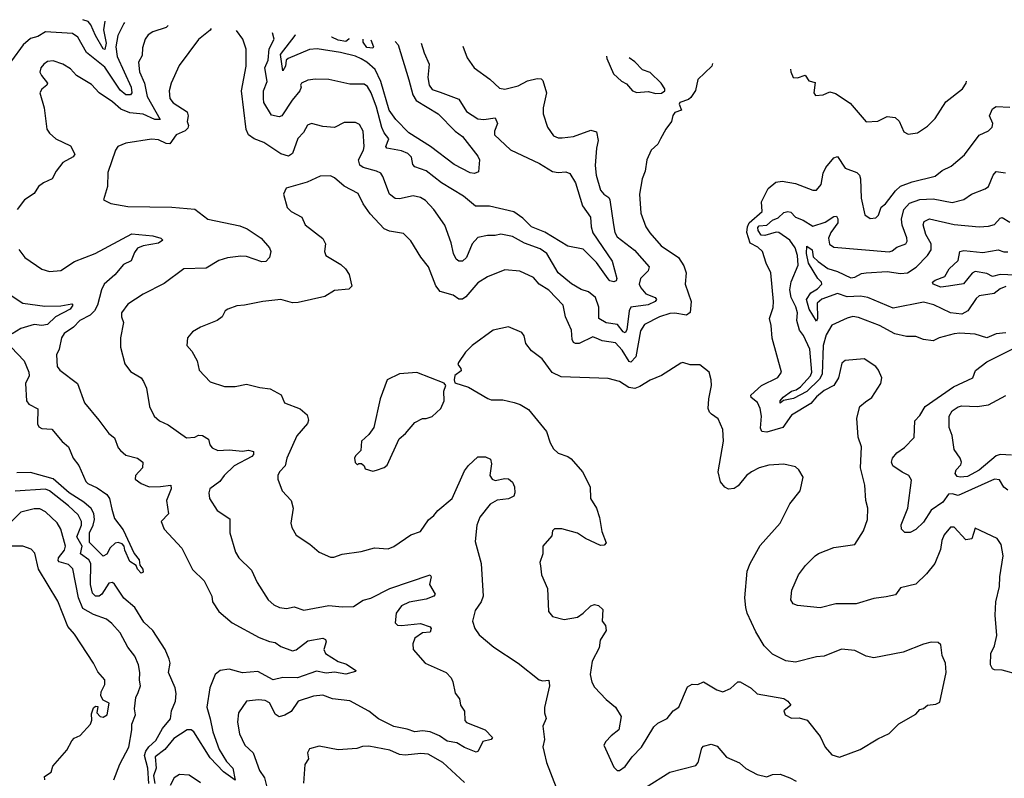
# Model space of a CAD drawing. Extents: x 1245515 to 1420776, y 606314 to 671314.
# Tile 376 of 385: x 1394369 to 1399517, y 657132 to 661097. Entities that reach past the tile are written whole.
import ezdxf

# ---------------------------------------------------------------- set-up
doc = ezdxf.new("R2010")
doc.units = 0

msp = doc.modelspace()

# ---------------------------------------------------------------- linework, layer by layer
at = {"layer": '0CON10XD'}
for points in [[(1394813.6, 661089.2), (1394807.4, 661045), (1394820.7, 660975), (1394815, 660940.8), (1394805, 660945.5), (1394764.8, 661015), (1394741.1, 661071.1), (1394726.9, 661086.9), (1394699.5, 661097.2)], [(1394916.9, 661082), (1394913.1, 661076.9), (1394881.9, 661015), (1394872.1, 660955), (1394878.7, 660905), (1394952.2, 660745), (1394956.2, 660715), (1394948.9, 660705), (1394925, 660704.1), (1394895, 660728.3), (1394815, 660849.2), (1394718.2, 660925), (1394673.9, 661005), (1394645, 661024.7), (1394505, 661033.1), (1394465, 661010), (1394425, 660999.5), (1394387.9, 660965), (1394327, 660883)], [(1395145.4, 661066.1), (1395135, 661055.6), (1395065, 661033.1), (1395041.1, 661018.9), (1395025.6, 660995), (1395010.6, 660949.4), (1395009.1, 660910.9), (1394990.6, 660875), (1394996.1, 660825), (1395022.1, 660765), (1395035.6, 660695), (1395103.3, 660575), (1395075, 660574.7), (1395015, 660603.4), (1394945, 660611.2), (1394898.8, 660628.8), (1394855, 660667.9), (1394784.4, 660715), (1394745, 660758.5), (1394667.1, 660805), (1394635, 660839.5), (1394595, 660865.6), (1394545, 660882.9), (1394515, 660878.1), (1394495, 660865.6), (1394479.6, 660845), (1394475, 660823.3), (1394482.5, 660805), (1394514.4, 660765), (1394511.9, 660755), (1394485, 660733.5), (1394475.4, 660715), (1394497, 660637), (1394510.8, 660525), (1394525, 660503.8), (1394557.8, 660475), (1394635, 660437.1), (1394656.9, 660395), (1394649, 660381), (1394595, 660350.5), (1394560.5, 660305), (1394539.4, 660265), (1394494.5, 660245), (1394467.3, 660225), (1394445, 660189.2), (1394393.8, 660155), (1394355.6, 660104.4)], [(1395369.5, 661050.5), (1395365, 661043.1), (1395305, 660992.9), (1395203, 660857), (1395160.5, 660765), (1395150, 660725), (1395153.6, 660685), (1395172.4, 660662.4), (1395245.6, 660615), (1395250.5, 660595), (1395244.4, 660565), (1395251.4, 660545), (1395249.1, 660530.9), (1395233.7, 660516.3), (1395187.7, 660495), (1395155, 660448.2), (1395135, 660450), (1395095, 660468.8), (1395057.6, 660472.4), (1394925, 660451.9), (1394882, 660435), (1394870, 660415), (1394830.9, 660299.1), (1394828.6, 660225), (1394807.5, 660155), (1394846.4, 660136.4), (1394935, 660120), (1395165, 660118.2), (1395285, 660106.9), (1395353.8, 660055), (1395520.5, 660020.5), (1395558.8, 660005), (1395631.2, 659955), (1395675, 659905.6), (1395682.5, 659885), (1395675.5, 659855), (1395656.7, 659833.3), (1395635, 659832.3), (1395555, 659859.6), (1395525, 659862.1), (1395455, 659852.3), (1395411, 659839), (1395345, 659798.2), (1395227.5, 659795), (1395125, 659718.6), (1395015, 659663.3), (1394935, 659610), (1394901.4, 659565), (1394900.8, 659545), (1394912, 659515), (1394895.7, 659435), (1394895.7, 659385), (1394918.3, 659298.3), (1394947.8, 659257.8), (1395003.8, 659225), (1395017, 659207), (1395031.7, 659171.7), (1395048.6, 659075), (1395072, 659025), (1395100, 659000), (1395145, 658980), (1395241.5, 658911.5), (1395285, 658915.6), (1395305, 658926.5), (1395325, 658924.2), (1395356.7, 658905), (1395364, 658875), (1395375, 658858.8), (1395405, 658846), (1395465, 658849.1), (1395535, 658842.5), (1395565, 658847.5), (1395590.9, 658840.9), (1395592.1, 658825), (1395582.5, 658815), (1395491.1, 658765), (1395438.5, 658715), (1395415, 658683.1), (1395364.2, 658645), (1395358.6, 658625), (1395361.4, 658595), (1395402.4, 658532.4), (1395468.3, 658488.3), (1395468.8, 658415), (1395497.5, 658315), (1395514.5, 658284.5), (1395580.5, 658220.5), (1395610.8, 658155), (1395668, 658065), (1395698.3, 658038.3), (1395727.5, 658025), (1395765, 658020), (1395805, 658028), (1395855, 658011.3), (1395882.9, 658017.1), (1395985, 658035.3), (1396055, 658027.9), (1396115, 658030.9), (1396165, 658062.7), (1396205, 658073.5), (1396305, 658123.8), (1396515.8, 658195.8), (1396521.2, 658185), (1396512, 658145), (1396541.2, 658095), (1396534, 658085), (1396495, 658068.8), (1396405, 658053.4), (1396365, 658034.6), (1396337.1, 657995), (1396331.9, 657945), (1396345, 657933.5), (1396365, 657930.4), (1396465, 657941.5), (1396515, 657923.3), (1396521.2, 657915), (1396515, 657896.7), (1396475, 657892.3), (1396435.8, 657864.2), (1396423.8, 657835), (1396425.7, 657805), (1396488.6, 657735), (1396598.8, 657685), (1396625, 657656.7), (1396633.9, 657636.1), (1396646.7, 657576.7), (1396668.3, 657548.3), (1396673.8, 657515), (1396694.1, 657484.1), (1396696.2, 657435), (1396705, 657424.4), (1396802.5, 657385), (1396841.2, 657345), (1396834.1, 657335.9), (1396791.2, 657325), (1396765.8, 657275), (1396755, 657268.6), (1396695, 657293.7), (1396655, 657318.4), (1396605, 657325.9), (1396563.5, 657355), (1396515, 657375.3), (1396475, 657380), (1396435, 657375.6), (1396395, 657390), (1396325, 657403.5), (1396245, 657443.5), (1396195, 657482.5), (1396095, 657537.5), (1396005, 657546.9), (1395955, 657566.2), (1395905, 657561.5), (1395825.6, 657535), (1395788.8, 657481.2), (1395755, 657462.2), (1395725, 657453.9), (1395705, 657467.8), (1395685, 657508.1), (1395675, 657527.5), (1395651.8, 657538.2), (1395617.9, 657542.1), (1395554.4, 657535.6), (1395513.3, 657475), (1395507.5, 657425), (1395518.6, 657365), (1395547.1, 657305), (1395590, 657265), (1395622.4, 657172.4), (1395649.6, 657135), (1395666, 657065)], [(1396686.2, 660958.7), (1396707.9, 660897.9), (1396745.5, 660845.5), (1396826.4, 660786.4), (1396878.6, 660738.6), (1396905, 660733.5), (1396975, 660751.8), (1397025, 660776.9), (1397075, 660790.5), (1397095, 660787.8), (1397105, 660780), (1397123.3, 660715), (1397105.7, 660635.7), (1397105.7, 660605.7), (1397128.8, 660535), (1397160.9, 660490.9), (1397185, 660480), (1397205, 660479.4), (1397265, 660487.1), (1397355, 660520), (1397385, 660511.2), (1397394.4, 660465), (1397384.5, 660425), (1397377.8, 660335), (1397382.9, 660285), (1397405, 660206.7), (1397423.6, 660185), (1397448.6, 660168.6), (1397455, 660156), (1397473, 660025), (1397480.3, 659985), (1397492.4, 659962.4), (1397582.8, 659892.8), (1397659.5, 659805), (1397655, 659784.3), (1397614.6, 659745.4), (1397607.7, 659715), (1397616.7, 659695), (1397643.4, 659665), (1397691.1, 659645), (1397698.1, 659635), (1397691.6, 659625), (1397655, 659606.7), (1397565, 659594.7), (1397555, 659575.7), (1397543.3, 659476.7), (1397535, 659461.2), (1397523.9, 659465), (1397495, 659504.1), (1397435, 659512.9), (1397397.3, 659535), (1397397.6, 659595), (1397380.5, 659645), (1397342.5, 659675), (1397305, 659686.9), (1397255, 659717.3), (1397184.7, 659775), (1397125, 659875.9), (1397089.7, 659899.7), (1397008.4, 659928.4), (1396945.8, 659964.2), (1396885, 659975.5), (1396855, 659968.9), (1396815, 659970), (1396765, 659958.6), (1396734.7, 659925), (1396705, 659854.4), (1396685, 659835.6), (1396665, 659835.6), (1396651.9, 659845), (1396637.1, 659875), (1396625, 659931.2), (1396592.8, 660022.8), (1396535, 660104.4), (1396491.7, 660151.7), (1396465, 660168.2), (1396426.1, 660176.1), (1396355, 660161.1), (1396332.8, 660162.8), (1396303.5, 660185), (1396268.5, 660278.5), (1396256.7, 660295), (1396235, 660306.2), (1396165, 660323.9), (1396147.2, 660337.2), (1396140.5, 660365), (1396167.1, 660415), (1396170, 660435), (1396165.8, 660515), (1396145, 660549.1), (1396125, 660560), (1396065, 660559.2), (1396015, 660533), (1395955, 660539), (1395895, 660555.2), (1395873.6, 660546.4), (1395852.7, 660507.3), (1395823.7, 660476.3), (1395795, 660398.1), (1395775, 660383.3), (1395735, 660396.9), (1395645, 660454.7), (1395595, 660474.7), (1395564.7, 660495), (1395552.5, 660522.5), (1395528.7, 660725), (1395552.7, 660855), (1395552.8, 660942.8), (1395536.2, 660995), (1395502.8, 661041.2)], [(1396468.9, 660973.8), (1396483.7, 660923.7), (1396510.4, 660865), (1396502.5, 660795), (1396509.3, 660755), (1396525, 660733.2), (1396568, 660718), (1396665, 660681.8), (1396705, 660617.7), (1396765, 660578.6), (1396795, 660575.7), (1396855, 660583.9), (1396867, 660555), (1396851.3, 660515), (1396851.8, 660495), (1396935, 660416.9), (1397086, 660346), (1397155, 660304.1), (1397185, 660298.5), (1397225, 660302.2), (1397245, 660294.2), (1397275.6, 660244.4), (1397310.8, 660125), (1397352.9, 660065), (1397356.2, 660015), (1397365, 659982.9), (1397465.9, 659835), (1397491.8, 659745), (1397487.5, 659732.5), (1397475, 659727.8), (1397455, 659732.7), (1397445, 659742.5), (1397385, 659827.4), (1397315, 659898.2), (1397235, 659913.3), (1397115, 659987.1), (1397044.7, 660014.7), (1396999.6, 660059.6), (1396952.8, 660092.8), (1396825, 660123.2), (1396752.1, 660122.1), (1396690, 660175), (1396575, 660245.3), (1396495, 660307.3), (1396435, 660327.5), (1396425, 660341.2), (1396418.1, 660378.1), (1396398.3, 660398.3), (1396365, 660411.4), (1396288.6, 660425), (1396284.1, 660435), (1396299.3, 660475), (1396275.2, 660505.2), (1396263.4, 660533.4), (1396235, 660639.4), (1396207.5, 660715), (1396187.3, 660747.3), (1396170.3, 660760.3), (1396095, 660760.8), (1395984.7, 660784.7), (1395915, 660786.9), (1395875, 660780.9), (1395843.3, 660765), (1395836.7, 660755), (1395841.2, 660745), (1395834.3, 660725), (1395793, 660677), (1395740, 660595), (1395725, 660589.2), (1395685, 660597.5), (1395646.5, 660665), (1395643.3, 660685), (1395644.2, 660725), (1395662.4, 660775), (1395651.6, 660845), (1395669, 660885), (1395673.8, 660945), (1395700, 660995), (1395691.7, 661028)], [(1396331.8, 660983.4), (1396348.1, 660965), (1396403.6, 660783.6), (1396424.4, 660705), (1396442.4, 660675), (1396557.5, 660605), (1396645.3, 660515.3), (1396685, 660487.5), (1396765, 660383.8), (1396773.3, 660365), (1396767.5, 660302.5), (1396746.6, 660293.5), (1396725, 660296), (1396640.2, 660340.2), (1396516.9, 660435), (1396403.8, 660505), (1396336, 660576), (1396301.2, 660625), (1396258, 660775), (1396227.4, 660837.4), (1396185, 660875.7), (1396155, 660892.6), (1396125, 660906.1), (1396045.7, 660925.7), (1395925, 660945.3), (1395885, 660940.9), (1395772.7, 660895), (1395763.3, 660885), (1395759.1, 660855), (1395745, 660830), (1395733.7, 660915), (1395810.2, 661015), (1395811.1, 661019.7)], [(1396089, 661000.3), (1396090.3, 660995), (1396075, 660984), (1396035, 660989.6), (1396000.6, 661005), (1395999.1, 661006.6)], [(1396204.5, 660992.3), (1396218.5, 660955), (1396215, 660948.6), (1396185, 660952.7), (1396165, 660979.4), (1396165, 660995)], [(1397436.5, 660906.4), (1397438.8, 660895), (1397473.3, 660815), (1397515, 660776.7), (1397541.2, 660761.2), (1397573.3, 660725), (1397595, 660716.7), (1397655, 660721.2), (1397695, 660710.8), (1397725, 660713.8), (1397742.5, 660725), (1397742.5, 660735), (1397723.3, 660765), (1397665, 660821.2), (1397625, 660836), (1397585, 660876.2), (1397555.3, 660898.1)], [(1397991.7, 660867.7), (1397987.5, 660855), (1397914.2, 660785), (1397902.1, 660727.9), (1397878.9, 660691.1), (1397865, 660680), (1397820, 660665), (1397817.5, 660655), (1397830, 660625), (1397795, 660612.5), (1397784.2, 660595.8), (1397776.7, 660565), (1397746.7, 660525), (1397720, 660475), (1397705, 660446.2), (1397670, 660415), (1397648, 660365), (1397640, 660305), (1397622.9, 660265), (1397610.5, 660185), (1397616.4, 660086.4), (1397643.1, 660015), (1397662.9, 659982.9), (1397723.3, 659915), (1397813.5, 659855), (1397841.2, 659811.2), (1397853.6, 659775), (1397848.1, 659715), (1397879.2, 659625), (1397873.8, 659566.2), (1397855, 659552.7), (1397795, 659563.8), (1397768, 659562), (1397715, 659544.5), (1397635, 659504.4), (1397615, 659471.2), (1397590, 659335), (1397565, 659307.7), (1397555, 659310.9), (1397519.9, 659369.9), (1397485, 659407.8), (1397415, 659418.9), (1397395, 659428.1), (1397365, 659439.2), (1397295, 659405.3), (1397275, 659404.5), (1397265, 659410.6), (1397258.2, 659425), (1397253.3, 659475), (1397223.3, 659545), (1397211.2, 659605), (1397135, 659684), (1397085.4, 659715.4), (1397055, 659749.4), (1396983.6, 659783.6), (1396905, 659789.6), (1396815, 659752.9), (1396765, 659721.5), (1396702, 659648), (1396685, 659637.2), (1396665, 659636.2), (1396635, 659658.1), (1396566.8, 659676.8), (1396545, 659706.2), (1396506.5, 659805), (1396466.6, 659856.6), (1396415, 659940.8), (1396375, 659979.5), (1396302.4, 659992.4), (1396275, 660004.5), (1396202.2, 660082.2), (1396164.5, 660135), (1396139.3, 660189.3), (1396065, 660226.9), (1396015, 660270.8), (1395995, 660280.8), (1395940.9, 660279.1), (1395872.4, 660247.6), (1395762.7, 660217.3), (1395748.8, 660185), (1395768, 660115), (1395788, 660095), (1395844, 660065), (1395861.2, 660025), (1395954.3, 659954.3), (1395968, 659925), (1395963.1, 659885), (1395969.2, 659865), (1396047.7, 659817.7), (1396073.1, 659795), (1396091.5, 659765), (1396105.8, 659705), (1396090.6, 659689.4), (1396015, 659681.1), (1395965, 659650.4), (1395825, 659618.9), (1395795, 659617.1), (1395735, 659634.3), (1395640, 659625), (1395545, 659604.4), (1395505, 659602.5), (1395457.5, 659585), (1395443.3, 659575), (1395427.5, 659545), (1395402.5, 659525), (1395315, 659490), (1395272.5, 659465), (1395246.7, 659435), (1395244, 659395), (1395270, 659365), (1395296.9, 659315), (1395307.5, 659265), (1395365, 659204), (1395439.3, 659179.3), (1395495, 659180), (1395555, 659192), (1395625, 659174.3), (1395678.3, 659168.3), (1395737, 659137), (1395754.2, 659094.2), (1395835, 659062.9), (1395871.7, 659031.7), (1395879.4, 659005), (1395873.6, 658986.4), (1395818, 658922), (1395765.8, 658805), (1395757.1, 658765), (1395727.1, 658735), (1395718.1, 658715), (1395718.6, 658695), (1395740.8, 658635), (1395789.2, 658585), (1395798.6, 658545), (1395787.1, 658465), (1395792.4, 658442.4), (1395815, 658403.3), (1395885.8, 658355.8), (1395935, 658314), (1395995, 658288.8), (1396011.7, 658288.3), (1396055, 658303.8), (1396155, 658317.1), (1396225, 658337.1), (1396295, 658332.5), (1396325.5, 658344.5), (1396415, 658404.2), (1396465, 658422.5), (1396506.7, 658483.3), (1396534.7, 658505.3), (1396555, 658532.5), (1396630, 658595), (1396695, 658738.6), (1396715, 658766.9), (1396765, 658812), (1396805, 658812.5), (1396830.5, 658800.5), (1396835.8, 658775.8), (1396827.5, 658715), (1396839.2, 658695), (1396855, 658688.5), (1396905, 658700), (1396925, 658696.9), (1396945, 658680), (1396955.5, 658655), (1396958.5, 658625), (1396953.5, 658606.5), (1396925, 658592.3), (1396864.7, 658585.3), (1396829.4, 658565), (1396775, 658496.9), (1396758.5, 658455), (1396750.9, 658370.9), (1396781.5, 658255), (1396791.9, 658085), (1396782.2, 658055), (1396750.9, 658009.1), (1396736.1, 657953.9), (1396748.2, 657915), (1396771.4, 657881.4), (1396847.8, 657817.8), (1396975, 657733.8), (1397085, 657646.7), (1397105, 657641.4), (1397135.6, 657645.6), (1397138.5, 657615), (1397112.7, 657502.7), (1397112.5, 657475), (1397121.2, 657445), (1397104.1, 657404.1), (1397112.5, 657335), (1397103.9, 657296.1), (1397112, 657268), (1397122.8, 657215), (1397173.6, 657085)], [(1398398.6, 660839.3), (1398400, 660825), (1398412.5, 660795), (1398435, 660793.3), (1398475, 660807.5), (1398495, 660777.5), (1398528.3, 660768.3), (1398521.2, 660715), (1398530.5, 660700.5), (1398570, 660705), (1398605, 660720), (1398635, 660711.2), (1398711.2, 660661.2), (1398795, 660563.8), (1398855, 660566.7), (1398905, 660591.2), (1398945.7, 660585.7), (1398967, 660567), (1398991.9, 660511.9), (1399015, 660498.8), (1399062.5, 660505), (1399115, 660540), (1399155, 660580), (1399211.8, 660668.2), (1399298.6, 660735), (1399316.7, 660765), (1399318.5, 660775.2)], [(1399595, 657673), (1399505, 657697.1), (1399465, 657700), (1399454.3, 657705), (1399444.4, 657725), (1399446.1, 657783.9), (1399465.4, 657825), (1399478.3, 657878.3), (1399469.6, 657985), (1399473.1, 658055), (1399491.5, 658135), (1399492.9, 658185), (1399510.6, 658295), (1399500.8, 658355), (1399480, 658385), (1399365, 658440), (1399346.7, 658383.3), (1399315, 658378.8), (1399255, 658444.6), (1399235, 658445.5), (1399202.1, 658405), (1399189.4, 658375), (1399182.5, 658327.5), (1399154.2, 658255), (1399109.8, 658200.2), (1399055, 658147.5), (1398975, 658128), (1398948.1, 658091.9), (1398899.5, 658080.5), (1398835, 658071.8), (1398742.5, 658045), (1398636.4, 658043.6), (1398555, 658023.8), (1398435, 658035.6), (1398412.5, 658045), (1398401.1, 658065), (1398405.6, 658115), (1398441.1, 658195), (1398477.1, 658245), (1398527.8, 658295), (1398545, 658307.7), (1398625, 658338.2), (1398735.3, 658354.7), (1398781.4, 658425), (1398802, 658485), (1398803.8, 658545), (1398792.2, 658585), (1398787.1, 658665), (1398765.3, 658755), (1398769.5, 658865), (1398752.5, 658915), (1398746.7, 659015), (1398761.5, 659075), (1398790.4, 659099.6), (1398825, 659122), (1398870.8, 659195), (1398875.7, 659225), (1398860, 659265), (1398845.5, 659285.5), (1398785, 659324.2), (1398685, 659315.6), (1398668.1, 659301.9), (1398650, 659225), (1398625, 659184.6), (1398575, 659158.8), (1398535, 659125.9), (1398505, 659091.1), (1398405, 659029.6), (1398358.6, 658965), (1398275, 658941.5), (1398248.8, 658945), (1398242.4, 658962.4), (1398247.3, 659025), (1398240.7, 659065), (1398226.7, 659096.7), (1398192.6, 659122.6), (1398190.9, 659135), (1398247.1, 659185), (1398332.4, 659227.6), (1398351.9, 659255), (1398302.8, 659432.8), (1398298.1, 659498.1), (1398289.5, 659535), (1398307.6, 659592.4), (1398310.8, 659625), (1398296.4, 659775), (1398271.9, 659825), (1398252.9, 659885), (1398228.8, 659908.8), (1398188.5, 659928.5), (1398170.6, 659985), (1398173.7, 660015), (1398183.3, 660035), (1398250.4, 660095), (1398247.5, 660145), (1398281.9, 660215), (1398322.2, 660247.8), (1398355, 660254), (1398425, 660241.1), (1398515, 660206), (1398535, 660206), (1398558.9, 660235), (1398570.4, 660295), (1398584, 660325), (1398625, 660375.6), (1398645, 660381.4), (1398685, 660321.2), (1398745, 660298.8), (1398759.1, 660285), (1398764.6, 660265), (1398767.7, 660165), (1398787.6, 660077.6), (1398815, 660057.5), (1398845, 660062), (1398858.6, 660075), (1398872.9, 660117.1), (1398895, 660134.5), (1398947.4, 660202.6), (1398975, 660226.8), (1399035, 660250), (1399155, 660279.5), (1399191.6, 660308.4), (1399239.2, 660330.8), (1399308.5, 660391.5), (1399385, 660492.9), (1399433.5, 660516.5), (1399454.2, 660535), (1399456.1, 660555), (1399439.2, 660595), (1399455, 660630.5), (1399475, 660642.9), (1399545, 660640.5)], [(1399525, 659461.2), (1399474.4, 659455.6), (1399425, 659433.8), (1399365, 659452.9), (1399285, 659458.7), (1399253.9, 659456.1), (1399175.5, 659434.5), (1399145, 659419.4), (1399093.9, 659426.1), (1399055, 659441.1), (1399005, 659442.1), (1398945, 659454.6), (1398865, 659499.3), (1398755, 659541.3), (1398725, 659545.3), (1398695, 659537.5), (1398615, 659500), (1398585, 659450.3), (1398569.9, 659395), (1398564.2, 659245), (1398550.8, 659219.2), (1398485, 659153.2), (1398415, 659117.3), (1398363.1, 659106.9), (1398345, 659093.8), (1398344.2, 659105), (1398360.3, 659125), (1398403.9, 659155), (1398428.1, 659161.9), (1398452.2, 659177.8), (1398503.1, 659235), (1398510.1, 659255), (1398500.3, 659375), (1398467.2, 659447.2), (1398445.4, 659475.4), (1398431.4, 659525), (1398435.2, 659565), (1398426.2, 659596.2), (1398403.2, 659645), (1398396.4, 659685), (1398403.1, 659726.9), (1398438.9, 659815), (1398435.2, 659865), (1398424.3, 659905), (1398394.8, 659945), (1398338.2, 659985), (1398325, 659986.5), (1398265, 659968.6), (1398245, 659971.8), (1398229.3, 659995), (1398228.8, 660011.2), (1398235, 660020.5), (1398275, 660022.9), (1398305, 660050.1), (1398335, 660062.3), (1398365, 660089.3), (1398385.3, 660095.3), (1398400.8, 660090.7), (1398425, 660064.6), (1398465, 660048.7), (1398515, 660018.4), (1398581, 660039), (1398625, 660067.8), (1398639.7, 660069.7), (1398646.3, 660056.3), (1398646, 660035), (1398609.8, 659985), (1398598.1, 659955), (1398603.5, 659923.5), (1398625, 659908.5), (1398915, 659883.3), (1398931.4, 659888.6), (1398955, 659908.2), (1399002.9, 659925), (1399009.5, 659940.5), (1399007.8, 659957.8), (1398982.7, 660022.7), (1398979.5, 660055), (1398992, 660105), (1399021.1, 660138.9), (1399075, 660157.4), (1399145, 660160.2), (1399245, 660142.2), (1399305, 660158), (1399345, 660184.5), (1399417.6, 660212.4), (1399435, 660226), (1399459.4, 660285), (1399475, 660304.2), (1399522.4, 660297.6)], [(1399525, 659702.2), (1399495, 659689.8), (1399463.1, 659666.9), (1399385, 659654.7), (1399369.3, 659640.7), (1399325.4, 659575), (1399295, 659558.1), (1399235.8, 659565.8), (1399147.6, 659607.6), (1399095, 659620.8), (1398935, 659588.7), (1398803.3, 659645), (1398765, 659653), (1398695, 659649.2), (1398645, 659666.7), (1398562.8, 659637.2), (1398538.1, 659615), (1398540.5, 659535), (1398535, 659521.1), (1398496.2, 659585), (1398482.7, 659635), (1398505, 659670.2), (1398539.7, 659690.3), (1398563.4, 659715), (1398562, 659725), (1398541.3, 659745), (1398492.4, 659825), (1398481.9, 659875), (1398485, 659914.2), (1398511.6, 659895), (1398517.9, 659857.9), (1398543.2, 659833.2), (1398595, 659797.3), (1398645, 659781.9), (1398715, 659747.8), (1398735, 659751.2), (1398770.1, 659769.9), (1398795, 659773.8), (1398905, 659780.8), (1398975, 659771.1), (1399010.8, 659775), (1399056.9, 659803.1), (1399115.6, 659864.4), (1399134.1, 659895), (1399135.3, 659925), (1399106.2, 659975), (1399092, 660025), (1399098, 660042), (1399125, 660056.2), (1399255, 660027.5), (1399385, 660015.3), (1399435, 660018.2), (1399465, 660027.1), (1399495, 660060), (1399505, 660063.3), (1399545, 660039.6)], [(1394365, 659896.7), (1394396.2, 659855), (1394485, 659794), (1394525, 659780.6), (1394585, 659785.6), (1394656.3, 659833.7), (1394763.3, 659875), (1394955, 659978.2), (1395065, 659968.4), (1395106.7, 659955), (1395118, 659945), (1395095, 659929.6), (1395014.2, 659915.8), (1394985, 659902.7), (1394968.9, 659881.1), (1394952.4, 659837.6), (1394912.4, 659817.6), (1394866.5, 659763.5), (1394811.5, 659715), (1394797.8, 659685), (1394776.7, 659605), (1394759.7, 659575), (1394737.1, 659552.9), (1394684.2, 659525), (1394650.4, 659489.6), (1394602.3, 659457.7), (1394587.1, 659435), (1394576.5, 659375), (1394561.5, 659345), (1394564.4, 659285), (1394579.2, 659265), (1394672, 659195), (1394708.6, 659095), (1394783.3, 659005), (1394835.8, 658935), (1394865, 658912.5), (1394885, 658860), (1394896.7, 658845), (1394925, 658821.2), (1394985, 658805.5), (1395012.9, 658785), (1395012.2, 658755), (1394974, 658715), (1394973.8, 658695), (1395005, 658673.5), (1395046.6, 658656.6), (1395105, 658656.9), (1395158.8, 658665), (1395161.5, 658645), (1395137.2, 658585), (1395146.9, 658515), (1395108.8, 658475), (1395124.3, 658435), (1395216.4, 658335), (1395273, 658223), (1395334, 658164), (1395374.2, 658085), (1395376.5, 658055), (1395410, 658005), (1395480.6, 657945), (1395621.2, 657868.8), (1395675, 657847.5), (1395705, 657842.5), (1395735, 657821.9), (1395795, 657797.8), (1395815, 657804.3), (1395875, 657850.5), (1395955, 657864.5), (1395967.8, 657857.8), (1395971.9, 657845), (1395959.2, 657805), (1395968, 657785), (1396035, 657743.3), (1396078.6, 657728.6), (1396126.2, 657695), (1396125, 657690), (1396074, 657676), (1396015, 657688), (1395972.2, 657682.2), (1395921.9, 657691.9), (1395821.8, 657658.2), (1395745, 657658.5), (1395695, 657647.8), (1395615, 657690.7), (1395535, 657683.6), (1395465, 657702.9), (1395418.1, 657695), (1395390.9, 657675), (1395363.8, 657605), (1395348.2, 657505), (1395365, 657442.5), (1395378.8, 657375), (1395412.6, 657282.6), (1395450.1, 657220.1), (1395483.3, 657185), (1395495, 657122.5), (1395435, 657167.1), (1395365, 657239.5), (1395280.4, 657375), (1395265, 657386.2), (1395245, 657386.2), (1395175, 657340), (1395127.3, 657282.7), (1395077.7, 657245), (1395082.7, 657185), (1395069.2, 657145), (1395076.1, 657106.1)], [(1399185, 659698.9), (1399145.8, 659715), (1399142, 659725), (1399155, 659736.2), (1399205.8, 659754.2), (1399228.8, 659795), (1399275, 659839.1), (1399285, 659886.2), (1399305, 659891.2), (1399405, 659881.2), (1399485, 659894.6), (1399515, 659883.2), (1399534.6, 659884.6)], [(1399575, 659762.2), (1399495, 659766.1), (1399455, 659754.6), (1399425, 659770.9), (1399365, 659781.3), (1399348.1, 659771.9), (1399303.3, 659716.7), (1399225, 659704), (1399185, 659698.9)], [(1394283.5, 659683.5), (1394385.3, 659615.3), (1394500.2, 659600.2), (1394585, 659601.9), (1394642, 659612), (1394646.5, 659605), (1394632.5, 659585), (1394555.9, 659545), (1394515, 659504.1), (1394485, 659498.4), (1394445, 659503.4), (1394375, 659482.5), (1394330.8, 659455)], [(1397505, 657172.5), (1397535, 657193.8), (1397571.2, 657245), (1397620, 657295), (1397685, 657401.2), (1397705, 657421.2), (1397753.8, 657445), (1397785.6, 657484.4), (1397815.8, 657505), (1397860.3, 657609.7), (1397885, 657623.8), (1397915, 657622.5), (1397945, 657636.2), (1398014.3, 657594.3), (1398045, 657584.2), (1398085, 657601.2), (1398123.9, 657636.1), (1398136.4, 657636.4), (1398193.6, 657603.6), (1398224.4, 657574.4), (1398365, 657550), (1398385.7, 657535.7), (1398400, 657515), (1398363.8, 657485), (1398371.2, 657465), (1398405, 657447.1), (1398445, 657448.6), (1398485.7, 657435.7), (1398555, 657350.8), (1398580.8, 657295), (1398616, 657255), (1398655, 657243.1), (1398763.6, 657283.6), (1398855, 657339.2), (1398915, 657366.7), (1398965, 657416.7), (1399055, 657467.5), (1399075, 657492.5), (1399095, 657497.5), (1399116.1, 657513.9), (1399159.7, 657520.3), (1399180, 657530), (1399212.5, 657685), (1399210, 657735), (1399192.5, 657775), (1399185, 657830), (1399171.7, 657841.7), (1399135, 657843.3), (1399095, 657833.8), (1398987.9, 657792.1), (1398835, 657762.5), (1398795, 657770), (1398735, 657800.8), (1398665, 657806.7), (1398575, 657770.8), (1398535, 657767.1), (1398425, 657740), (1398375, 657746), (1398305, 657782), (1398262, 657825), (1398218.5, 657898.5), (1398172.5, 657995), (1398165.8, 658025), (1398160.8, 658075), (1398172.5, 658215), (1398188, 658255), (1398241.1, 658348.9), (1398345, 658466.2), (1398395, 658566.7), (1398448.8, 658635), (1398465.9, 658705.9), (1398443.3, 658745), (1398425, 658760), (1398365, 658773.8), (1398285, 658768.8), (1398235, 658754.2), (1398195, 658734.2), (1398169.2, 658715), (1398125, 658661.4), (1398105, 658646.9), (1398075.8, 658644.2), (1398055, 658654.4), (1398032.7, 658682.7), (1398021.5, 658735), (1398048.8, 658895), (1398045.4, 658955), (1398020.6, 659010.6), (1397986.2, 659035), (1397975.5, 659045.5), (1397969.4, 659065), (1397972.2, 659115), (1397986.2, 659185), (1397984, 659215), (1397973.3, 659255), (1397925, 659294), (1397874.2, 659294.2), (1397835.6, 659305.6), (1397825, 659302.5), (1397725, 659237.5), (1397665, 659214), (1397610.7, 659179.3), (1397585, 659170.4), (1397554.1, 659174.1), (1397505, 659205.7), (1397445, 659221.9), (1397200.3, 659230.3), (1397153.2, 659253.2), (1397100, 659325), (1397045, 659366.7), (1397016.2, 659405), (1397006.9, 659445), (1396995, 659462.5), (1396925, 659491.4), (1396845, 659474.2), (1396735, 659394), (1396699.7, 659360.3), (1396663.3, 659305), (1396660, 659295), (1396676.2, 659275), (1396678, 659262), (1396645, 659237.5), (1396640, 659215), (1396645, 659200), (1396715, 659176.7), (1396817.3, 659117.3), (1396835, 659110), (1396895, 659110), (1396955, 659097.1), (1396985, 659086.9), (1397029.1, 659059.1), (1397123.8, 658945), (1397142.5, 658885), (1397160, 658855), (1397185, 658831.4), (1397235, 658814), (1397252.1, 658802.1), (1397312, 658735), (1397351.4, 658655), (1397352.9, 658595), (1397384.3, 658545), (1397400.6, 658495), (1397413, 658423), (1397435, 658362.5), (1397425, 658351.2), (1397405, 658348.8), (1397328, 658385), (1397285, 658413.6), (1397203.1, 658436.9), (1397166.1, 658436.1), (1397154, 658425), (1397150.5, 658399.5), (1397104.2, 658345.8), (1397103.8, 658305), (1397089.3, 658260.7), (1397092, 658242), (1397096.7, 658195), (1397128, 658125), (1397133.3, 658005), (1397155, 657977.5), (1397215, 657962.5), (1397285, 657973.8), (1397316, 657995), (1397355, 658034.2), (1397375, 658040.8), (1397395, 658036.2), (1397418, 658015), (1397414.1, 657954.1), (1397431.2, 657931.2), (1397436, 657905), (1397404, 657855), (1397398.6, 657815), (1397361.9, 657745), (1397352.5, 657675), (1397360.8, 657635), (1397375, 657608.8), (1397435, 657544.2), (1397483.8, 657505), (1397513.8, 657455), (1397501.2, 657385), (1397461.2, 657355), (1397433.3, 657325), (1397423.8, 657305), (1397475, 657190), (1397493, 657173), (1397505, 657172.5)], [(1394324.3, 659385), (1394393.1, 659315), (1394417.2, 659255), (1394418.4, 659235), (1394399.4, 659195), (1394404.6, 659105), (1394417.9, 659087.9), (1394463.6, 659063.6), (1394463.2, 658985), (1394468.9, 658968.9), (1394485, 658960), (1394536.6, 658956.6), (1394592, 658892), (1394625.2, 658865.2), (1394648.4, 658805), (1394677.8, 658767.8), (1394715, 658684.2), (1394725, 658672.9), (1394775, 658650.7), (1394825.4, 658615), (1394838.7, 658595), (1394850.3, 658539.7), (1394865, 658490), (1394910.5, 658430.5), (1394967.6, 658307.6), (1394993.5, 658275), (1394997, 658247), (1395012.9, 658225), (1395015, 658210), (1395005, 658203.8), (1394986, 658225), (1394978.8, 658245), (1394945.8, 658265), (1394918.9, 658325), (1394915.5, 658345.5), (1394905, 658358.1), (1394885, 658364.3), (1394868, 658362), (1394842.2, 658337.8), (1394825, 658304.2), (1394805, 658293.3), (1394734.6, 658365.4), (1394734.6, 658415), (1394753.9, 658456.1), (1394759.7, 658485), (1394756.8, 658516.8), (1394742.5, 658542.5), (1394704.7, 658575), (1394627.9, 658625), (1394545, 658697.8), (1394425, 658731), (1394355, 658728.2)], [(1399535, 658638.5), (1399514.1, 658654.1), (1399491.5, 658691.5), (1399465, 658696.6), (1399275, 658611.3), (1399245, 658620), (1399225, 658617.1), (1399194.8, 658575.2), (1399135, 658533.8), (1399095, 658471.5), (1399055, 658432.9), (1399025, 658416.5), (1398997, 658417), (1398980, 658435), (1398977.1, 658457.1), (1399013.3, 658545), (1399031.3, 658691.3), (1399017.5, 658715), (1398983.1, 658733.1), (1398934.2, 658765), (1398927.5, 658785), (1398932, 658805), (1398955.8, 658834.2), (1398995, 658861.2), (1399045, 658913.3), (1399048.6, 659001.4), (1399075, 659028.8), (1399103.1, 659075), (1399251.2, 659178.8), (1399352.5, 659225), (1399367, 659263), (1399425, 659309.4), (1399596.2, 659395)], [(1396215, 658737.5), (1396235, 658743.3), (1396275, 658756.7), (1396290.5, 658769.5), (1396352.7, 658907.3), (1396386.7, 658935), (1396435, 658992.5), (1396475, 659012.5), (1396495, 659012.5), (1396525, 659024), (1396570.8, 659065), (1396588.8, 659105), (1396586.7, 659155), (1396597.5, 659185), (1396588.3, 659198.3), (1396445, 659253.8), (1396355, 659246.2), (1396290, 659215), (1396253.3, 659115), (1396221.2, 658965), (1396195, 658930), (1396156.2, 658895), (1396153.3, 658845), (1396125, 658817.5), (1396120, 658805), (1396123, 658783), (1396135, 658770), (1396143, 658777), (1396157, 658777), (1396170, 658765), (1396175, 658750), (1396215, 658737.5)], [(1399555, 658820.7), (1399495, 658824.3), (1399475, 658818.1), (1399385, 658743), (1399325, 658710), (1399285.4, 658705.4), (1399270.4, 658710.4), (1399260.4, 658725), (1399265.8, 658745), (1399289.5, 658770.5), (1399292.9, 658785), (1399286, 658806), (1399255, 658850), (1399243.8, 658923.8), (1399228.8, 658965), (1399229.1, 659025), (1399245, 659053.8), (1399275, 659073.8), (1399295, 659079.7), (1399375, 659075.4), (1399435, 659084.6), (1399525, 659132.8)], [(1395044.5, 657105), (1395039.1, 657185), (1395022.1, 657252.1), (1395029.1, 657275), (1395045, 657296.2), (1395080.5, 657329.5), (1395116.7, 657393.2), (1395157.6, 657442.4), (1395162.2, 657485), (1395183.3, 657535), (1395187.1, 657575), (1395182.9, 657605), (1395147.8, 657685), (1395155.4, 657735), (1395150.4, 657755), (1395129.5, 657805), (1395066.2, 657905), (1395019.1, 657949.1), (1394971.2, 658025), (1394914.2, 658074.2), (1394865, 658147.9), (1394854.5, 658155.5), (1394835, 658151.9), (1394798.9, 658095), (1394785, 658083.6), (1394765, 658084.8), (1394749.9, 658099.9), (1394738.8, 658145), (1394741.5, 658255), (1394730.8, 658275), (1394687.2, 658305), (1394696.8, 658345), (1394668.5, 658395), (1394692.1, 658455), (1394692.8, 658475), (1394675, 658510), (1394625, 658556.8), (1394525, 658634.7), (1394503.4, 658643.4), (1394345, 658632.5)], [(1394861.9, 657125), (1394893.3, 657206.7), (1394939.3, 657295), (1394955.8, 657385), (1394955.2, 657415), (1394974.3, 657465), (1394968.7, 657495), (1394976.3, 657555), (1394988.9, 657581.1), (1395001.5, 657615), (1394995.6, 657645), (1394997.8, 657685), (1394991.1, 657725), (1394971.2, 657771.2), (1394935, 657817.5), (1394895, 657892), (1394851.7, 657941.7), (1394823.3, 657963.3), (1394755, 657988.2), (1394699.6, 658019.6), (1394677.4, 658075), (1394646.9, 658226.9), (1394625, 658249.7), (1394575, 658264.1), (1394570.4, 658270.4), (1394572.5, 658285), (1394603.4, 658325), (1394608.5, 658345), (1394583.8, 658435), (1394565, 658468.2), (1394505, 658525.4), (1394475, 658540), (1394445, 658540.4), (1394375, 658523.4), (1394325, 658473.5)], [(1394501.2, 657125), (1394498.3, 657141.7), (1394533.3, 657165), (1394542.5, 657195), (1394615, 657280), (1394641.5, 657328.5), (1394655, 657342), (1394685, 657356.2), (1394740, 657415), (1394746.1, 657436.1), (1394745, 657470), (1394755, 657500), (1394765, 657510), (1394778.3, 657508.3), (1394772.5, 657475), (1394790, 657455), (1394805, 657452.5), (1394826.7, 657465), (1394836.7, 657525), (1394805, 657540), (1394794, 657564), (1394795.8, 657585), (1394815, 657622.5), (1394815, 657646.2), (1394778.5, 657688.5), (1394754.6, 657734.6), (1394655.6, 657885), (1394620.5, 657925), (1394568.8, 658058.8), (1394467.7, 658225), (1394449.3, 658309.3), (1394430, 658330), (1394385.9, 658345.9), (1394305, 658345.4)], [(1396695, 657110.7), (1396581.1, 657215), (1396505, 657258.4), (1396467.1, 657262.9), (1396385, 657254.1), (1396355, 657257.1), (1396305, 657279.6), (1396195, 657300), (1396161.4, 657298.6), (1396131.7, 657288.3), (1396035, 657281.9), (1395935, 657301.2), (1395885, 657286.2), (1395874.2, 657265), (1395878.8, 657235), (1395860, 657205), (1395853, 657107)], [(1397641.6, 657085), (1397768, 657165), (1397905, 657199.4), (1397917.1, 657215), (1397935, 657290), (1397945, 657300), (1397985, 657310), (1398015, 657300), (1398065, 657242.7), (1398133.3, 657213.3), (1398165, 657182.9), (1398225, 657151.9), (1398275, 657140), (1398305, 657152), (1398345, 657154.4), (1398395, 657134.7), (1398427.9, 657117.9)], [(1395315, 657108.9), (1395255, 657149.2), (1395205, 657152.5), (1395177.1, 657135), (1395156.4, 657095)]]:
    msp.add_lwpolyline(points, dxfattribs=at)

doc.saveas('drawing.dxf')
